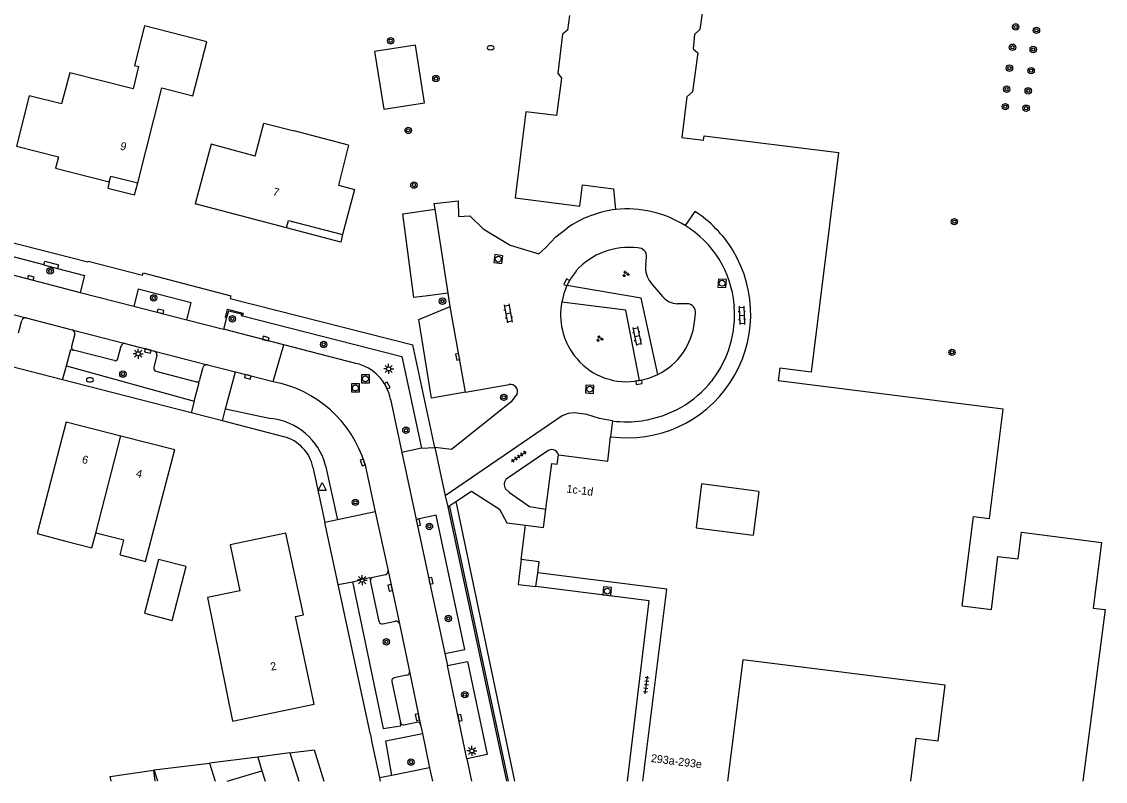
# Model space of a CAD drawing. Extents: x 131000 to 133014, y 396499 to 399001.
# Drawn here: x 132329.8 to 132465.2, y 396500 to 396594.9 of the extents above; entities that cross this region are included whole.
import ezdxf

# ---------------------------------------------------------------- set-up
doc = ezdxf.new("R2010")
doc.units = 0
for name, color, linetype in [('gg-afsc-erfafscheiding', 7, 'Continuous'), ('gg-afsc-muur', 7, 'Continuous'), ('gg-anno-huisnummerreeks BGT', 7, 'Continuous'), ('gg-bbg-bijgebouw', 7, 'Continuous'), ('gg-bbg-gedigitaliseerde bebouwing', 7, 'Continuous'), ('gg-bbg-gedigitaliseerde bijgebouw', 7, 'Continuous'), ('gg-bbg-hoofdgebouw', 7, 'Continuous'), ('gg-bbg-luifel en loopbrug', 7, 'Continuous'), ('gg-bbg-onder overbouw', 7, 'Continuous'), ('gg-bbg-pand overbouw', 7, 'Continuous'), ('gg-bbg-tussenscheiding', 7, 'Continuous'), ('gg-knt-verharding', 7, 'Continuous'), ('gg-knt-verharding nz', 7, 'Continuous'), ('gt-grn-groengrens', 7, 'Continuous'), ('gt-grn-weggrens', 7, 'Continuous'), ('gt-symb-boom', 7, 'Continuous'), ('gt-symb-brandkraan', 7, 'Continuous'), ('gt-symb-groenvak', 7, 'Continuous'), ('gt-symb-klinker verharding', 7, 'Continuous'), ('gt-symb-kolk', 7, 'Continuous'), ('gt-symb-lichtmast', 7, 'Continuous'), ('gt-symb-rioolschacht', 7, 'Continuous'), ('gt-symb-tegel verharding', 7, 'Continuous'), ('gt-symb-waterafsluiter', 7, 'Continuous')]:
    doc.layers.add(name, color=color, linetype=linetype)

# ---------------------------------------------------------------- blocks, each defined once
blk = doc.blocks.new('gt0-BOOM')
at = {"layer": 'gt-symb-boom'}
for radius in [0.4, 0.2]:
    blk.add_circle((0, 0), radius, dxfattribs=at)
blk = doc.blocks.new('gt0-KOLK')
at = {"layer": 'gt-symb-kolk'}
blk.add_lwpolyline([(0, 0), (0.38, 0), (0.38, 0.4), (-0.38, 0.4), (-0.38, 0), (0, 0)], dxfattribs=at)
blk = doc.blocks.new('gt0-TEG1')
at = {"layer": 'gt-symb-tegel verharding'}
for p, q in [((-1.12, 0), (1.12, 0)), ((-0.9, -0.25), (-0.9, 0.25)), ((-0.45, -0.25), (-0.45, 0.25)), ((0, -0.25), (0, 0.25)), ((0.45, -0.25), (0.45, 0.25)), ((0.9, -0.25), (0.9, 0.25))]:
    blk.add_line(p, q, dxfattribs=at)
blk = doc.blocks.new('gt0-RS')
at = {"layer": 'gt-symb-rioolschacht'}
blk.add_lwpolyline([(-0.5, -0.5), (0.5, -0.5), (0.5, 0.5), (-0.5, 0.5)], close=True, dxfattribs=at)
blk.add_circle((0, 0), 0.375, dxfattribs=at)
blk = doc.blocks.new('gt0-KL1')
at = {"layer": 'gt-symb-klinker verharding'}
for p, q in [((-1.15, 0.3), (1.15, 0.3)), ((-1, -0.3), (-1, 0.3)), ((-0.5, 0.3), (-0.5, 0.45)), ((0, -0.3), (0, 0.3)), ((0.5, 0.3), (0.5, 0.45)), ((1, -0.3), (1, 0.3)), ((-1.15, -0.3), (1.15, -0.3)), ((-0.5, -0.45), (-0.5, -0.3)), ((0.5, -0.45), (0.5, -0.3))]:
    blk.add_line(p, q, dxfattribs=at)
blk = doc.blocks.new('gt0-LMAST')
at = {"layer": 'gt-symb-lichtmast'}
for p, q in [((-0.18, 0.17), (-0.45, 0.44)), ((-0.01, 0.25), (-0.01, 0.62)), ((0.17, 0.17), (0.44, 0.44)), ((-0.26, 0), (-0.63, 0)), ((-0.18, -0.18), (-0.45, -0.45)), ((-0.01, -0.25), (-0.01, -0.63)), ((0.44, -0.45), (0.17, -0.18)), ((0.24, 0), (0.62, 0))]:
    blk.add_line(p, q, dxfattribs=at)
blk.add_circle((-0.01, 0), 0.25, dxfattribs=at)
blk = doc.blocks.new('gt0-GRVAK')
at = {"layer": 'gt-symb-groenvak'}
for p, q in [((-0.11, 0.19), (-0.23, 0.24)), ((-0.18, 0.15), (0.09, 0.15)), ((-0.09, 0.21), (-0.16, 0.32)), ((-0.05, 0.21), (-0.05, 0.39)), ((0, 0.21), (0.06, 0.32)), ((0.02, 0.19), (0.13, 0.24)), ((0.26, -0.05), (0.2, 0.06)), ((0.3, -0.05), (0.3, 0.13)), ((0.35, -0.05), (0.41, 0.06)), ((-0.24, -0.23), (-0.36, -0.18)), ((-0.32, -0.26), (-0.05, -0.26)), ((-0.23, -0.21), (-0.29, -0.09)), ((-0.18, -0.2), (-0.18, -0.02)), ((-0.14, -0.21), (-0.07, -0.09)), ((-0.12, -0.23), (0, -0.18)), ((0.24, -0.07), (0.12, -0.02)), ((0.17, -0.11), (0.44, -0.11)), ((0.37, -0.07), (0.49, -0.02))]:
    blk.add_line(p, q, dxfattribs=at)
blk = doc.blocks.new('gt0-BR')
at = {"layer": 'gt-symb-brandkraan'}
for centre, radius, start, end in [((-0.24, 0), 0.206, 107.5669, 252.4331), ((0.6, -2.66), 3, 106.892, 107.5669), ((0, -0.69), 0.938, 73.108, 106.892), ((-0.6, -2.66), 3, 72.4331, 73.108), ((0.24, 0), 0.206, 287.567, 72.4331), ((0.6, 2.66), 3, 252.4331, 253.108), ((0, 0.69), 0.938, 253.108, 286.8921), ((-0.6, 2.66), 3, 286.8921, 287.567)]:
    blk.add_arc(centre, radius, start, end, dxfattribs=at)
blk = doc.blocks.new('gt0-WAFSL')
at = {"layer": 'gt-symb-waterafsluiter'}
for p, q in [((-0.5, -0.33), (0, 0.67)), ((0, 0.67), (0.5, -0.33)), ((0.5, -0.33), (-0.5, -0.33))]:
    blk.add_line(p, q, dxfattribs=at)

msp = doc.modelspace()

# ---------------------------------------------------------------- linework, layer by layer
at = {"layer": 'gg-afsc-erfafscheiding'}
for p, q in [((132373.51, 396504.86), (132374.47, 396500.42)), ((132374.47, 396500.42), (132374.56, 396500))]:
    msp.add_line(p, q, dxfattribs=at)
at = {"layer": 'gg-afsc-muur'}
msp.add_line((132383.01, 396534.32), (132390.34, 396500), dxfattribs=at)
msp.add_lwpolyline([(132383.01, 396534.32), (132383.2, 396534.36), (132390.55, 396500)], dxfattribs=at)
at = {"layer": 'gg-bbg-bijgebouw'}
msp.add_lwpolyline([(132374.99, 396584.02), (132380.1, 396584.81), (132378.96, 396592), (132373.84, 396591.21), (132374.99, 396584.02)], dxfattribs=at)
at = {"layer": 'gg-bbg-gedigitaliseerde bebouwing'}
for p, q in [((132352.87, 396592.43), (132345.09, 396594.42)), ((132351.13, 396585.67), (132352.87, 396592.43)), ((132370.61, 396579.51), (132363.82, 396581.28)), ((132421.86, 396536.22), (132421.17, 396530.77))]:
    msp.add_line(p, q, dxfattribs=at)
for points in [[(132415.19, 396598.96), (132414.48, 396593.96), (132413.84, 396593.34), (132413.68, 396591.53), (132414.23, 396591.03), (132413.58, 396586.17), (132412.88, 396585.54), (132412.24, 396580.48), (132414.96, 396580.14), (132415.03, 396580.69), (132431.83, 396578.58), (132428.39, 396551.13), (132424.49, 396551.62), (132424.3, 396550.04)], [(132358.93, 396578.15), (132360.01, 396582.27), (132363.82, 396581.28)], [(132358.93, 396578.15), (132353.44, 396579.61), (132351.45, 396572.16)], [(132447.27, 396521.93), (132448.68, 396533.11), (132450.68, 396532.86), (132452.4, 396546.51), (132424.3, 396550.04)], [(132335.3, 396544.93), (132331.67, 396530.97), (132335.11, 396530.07)], [(132342.06, 396528.29), (132345.24, 396527.46), (132348.88, 396541.46)], [(132421.86, 396536.22), (132414.72, 396537.18), (132414.03, 396531.67), (132421.17, 396530.77)], [(132335.11, 396530.07), (132338.54, 396529.17), (132339.03, 396531.02)], [(132342.06, 396528.29), (132342.53, 396530.12), (132339.03, 396531.02)], [(132454.28, 396527.79), (132454.68, 396531.14), (132464.7, 396529.83), (132463.63, 396521.66)], [(132355.81, 396529.54), (132357.02, 396523.8), (132352.96, 396522.98), (132356.08, 396507.53), (132366.31, 396509.65)], [(132447.27, 396521.93), (132450.95, 396521.48), (132451.75, 396528.11), (132454.28, 396527.79)], [(132463.63, 396521.66), (132465.16, 396521.46), (132462.36, 396500)], [(132440.86, 396500), (132441.54, 396505.41), (132444.29, 396505.07), (132445.16, 396512), (132419.86, 396515.19), (132417.95, 396500)]]:
    msp.add_lwpolyline(points, dxfattribs=at)
at = {"layer": 'gg-bbg-gedigitaliseerde bijgebouw'}
for p, q in [((132359.25, 396503.03), (132353.22, 396502.29)), ((132363.28, 396503.55), (132359.25, 396503.03)), ((132355.44, 396500), (132359.77, 396501.33)), ((132359.77, 396501.33), (132360.18, 396500))]:
    msp.add_line(p, q, dxfattribs=at)
for points in [[(132345.11, 396521.01), (132348.56, 396520.12), (132350.3, 396526.83), (132346.85, 396527.72), (132345.11, 396521.01)], [(132363.28, 396503.55), (132366.29, 396503.95), (132367.5, 396500)], [(132340.92, 396500), (132340.82, 396500.61), (132346.21, 396501.41), (132346.41, 396500)], [(132346.77, 396500), (132346.32, 396501.45), (132353.22, 396502.29)]]:
    msp.add_lwpolyline(points, dxfattribs=at)
at = {"layer": 'gg-bbg-hoofdgebouw'}
for p, q in [((132362.86, 396569.16), (132351.45, 396572.16)), ((132413.85, 396571.23), (132412.66, 396569.45)), ((132335.3, 396544.93), (132342.14, 396543.18)), ((132342.14, 396543.18), (132348.88, 396541.46)), ((132392.18, 396527.73), (132392.72, 396532.02))]:
    msp.add_line(p, q, dxfattribs=at)
for points in [[(132345.09, 396594.42), (132343.84, 396589.47), (132344.37, 396589.34), (132343.67, 396586.55), (132335.75, 396588.54), (132334.74, 396584.66), (132330.71, 396585.69), (132329.09, 396579.39), (132334.34, 396578.06), (132333.97, 396576.61), (132340.7, 396574.91)], [(132398.19, 396595.71), (132397.97, 396593.87), (132397.35, 396593.39), (132396.74, 396588.49), (132397.2, 396587.88), (132396.59, 396583.21), (132392.76, 396583.66), (132391.42, 396572.92), (132399.5, 396571.88), (132399.85, 396574.56), (132403.72, 396574.06), (132403.97, 396571.46)], [(132344.25, 396574.79), (132347.26, 396586.67), (132351.13, 396585.67)], [(132370.61, 396579.51), (132369.33, 396574.52), (132371.34, 396573.97), (132369.85, 396568.32)], [(132340.7, 396574.91), (132340.89, 396575.64), (132344.25, 396574.79)], [(132396.82, 396540.81), (132402.99, 396540.03), (132403.34, 396543.06)], [(132395.25, 396534.03), (132395.98, 396539.73), (132396.66, 396539.64), (132396.82, 396540.81)], [(132392.72, 396532.02), (132394.96, 396531.73), (132395.25, 396534.03)], [(132366.31, 396509.65), (132363.98, 396520.61), (132364.96, 396520.82), (132362.76, 396531.02), (132355.81, 396529.54)], [(132394.23, 396526.04), (132394.41, 396527.45), (132392.18, 396527.73)], [(132407.37, 396500), (132410.39, 396524.01), (132394.23, 396526.04)]]:
    msp.add_lwpolyline(points, dxfattribs=at)
for centre, radius, start, end in [((132405.43, 396557.96), 13.58, 57.7983, 96.1546), ((132405.64, 396558.4), 15.23, 31.5491, 57.3799), ((132405.38, 396558.36), 15.47, 326.6152, 31.1654), ((132405.42, 396558.35), 15.43, 262.2575, 326.5669)]:
    msp.add_arc(centre, radius, start, end, dxfattribs=at)
at = {"layer": 'gg-bbg-luifel en loopbrug'}
msp.add_lwpolyline([(132340.7, 396574.91), (132340.51, 396574.14), (132343.87, 396573.29), (132344.25, 396574.79)], dxfattribs=at)
at = {"layer": 'gg-bbg-onder overbouw'}
msp.add_lwpolyline([(132362.86, 396569.16), (132363.11, 396570.11), (132369.85, 396568.32)], dxfattribs=at)
at = {"layer": 'gg-bbg-pand overbouw'}
msp.add_lwpolyline([(132369.85, 396568.32), (132369.63, 396567.38), (132362.86, 396569.16)], dxfattribs=at)
at = {"layer": 'gg-bbg-tussenscheiding'}
for p, q in [((132339.03, 396531.02), (132342.14, 396543.18)), ((132359.25, 396503.03), (132359.77, 396501.33)), ((132363.28, 396503.55), (132364.37, 396500)), ((132353.22, 396502.29), (132353.92, 396500))]:
    msp.add_line(p, q, dxfattribs=at)
at = {"layer": 'gg-knt-verharding'}
for p, q in [((132321.39, 396565.17), (132337.07, 396561.11)), ((132407.73, 396564.53), (132407.83, 396565.51)), ((132332.51, 396564.55), (132334.24, 396564.1)), ((132409.85, 396560.59), (132408.36, 396562.34)), ((132337.07, 396561.11), (132343.76, 396559.38)), ((132383.29, 396559.36), (132383.04, 396560.99)), ((132343.76, 396559.38), (132350.37, 396557.67)), ((132412.91, 396559.69), (132411.71, 396559.69)), ((132418.77, 396559.56), (132418.79, 396559.4)), ((132330.3, 396557.92), (132336.08, 396556.41)), ((132355.33, 396557.95), (132354.96, 396556.49)), ((132413.83, 396557.38), (132413.95, 396558.46)), ((132329.37, 396556.05), (132329.77, 396557.61)), ((132350.37, 396557.67), (132354.96, 396556.49)), ((132362.51, 396554.54), (132354.96, 396556.49)), ((132336.39, 396555.91), (132335.98, 396554.34)), ((132341.32, 396552.58), (132336.24, 396553.88)), ((132341.77, 396552.85), (132342.19, 396554.42)), ((132342.68, 396554.71), (132346.37, 396553.77)), ((132371.52, 396552.23), (132362.51, 396554.54)), ((132381.39, 396541.73), (132378.65, 396554.54)), ((132346.66, 396553.26), (132346.26, 396551.7)), ((132334.87, 396550.18), (132328.25, 396551.89)), ((132335.34, 396551.93), (132351.32, 396547.51)), ((132346.53, 396551.25), (132351.61, 396549.92)), ((132352.03, 396550.2), (132352.44, 396551.77)), ((132352.98, 396552.05), (132356.46, 396551.16)), ((132355.23, 396546.55), (132356.46, 396551.16)), ((132356.46, 396551.16), (132361.17, 396549.95)), ((132350.95, 396546.05), (132334.87, 396550.18)), ((132406.97, 396550.08), (132406.36, 396550)), ((132416.08, 396550.17), (132416, 396550.05)), ((132385.23, 396548.64), (132390.68, 396549.6)), ((132375.82, 396547.74), (132377.24, 396541.11)), ((132354.83, 396545.04), (132350.95, 396546.05)), ((132355.23, 396546.55), (132360.87, 396545.34)), ((132362.5, 396543.07), (132354.83, 396545.04)), ((132403.57, 396545.05), (132403.34, 396543.06)), ((132379.73, 396541.62), (132377.24, 396541.11)), ((132381.39, 396541.73), (132382.68, 396535.69)), ((132377.24, 396541.11), (132379.04, 396532.71)), ((132395.39, 396541.21), (132390.4, 396537.83)), ((132367.72, 396539.48), (132369.23, 396532.66)), ((132372.62, 396539.7), (132373.94, 396533.66)), ((132384, 396534.97), (132385.95, 396536.26)), ((132382.68, 396535.69), (132383.01, 396534.32)), ((132383.01, 396534.32), (132384, 396534.97)), ((132373.94, 396533.66), (132369.23, 396532.66)), ((132373.94, 396533.66), (132375.54, 396526.32)), ((132369.31, 396524.58), (132367.64, 396532.33)), ((132379.04, 396532.71), (132382.62, 396515.98)), ((132375.22, 396525.8), (132373.65, 396525.49)), ((132394.02, 396524.33), (132394.23, 396526.04)), ((132373.33, 396505.87), (132369.31, 396524.58)), ((132374.41, 396519.96), (132373.33, 396525.06)), ((132407.37, 396500), (132410.39, 396524.01)), ((132374.89, 396519.67), (132376.47, 396520)), ((132376.95, 396519.69), (132378.21, 396513.72)), ((132382.62, 396515.98), (132382.95, 396514.47)), ((132377.86, 396513.26), (132376.29, 396512.93)), ((132385.37, 396502.81), (132382.95, 396514.47)), ((132376, 396512.48), (132377.07, 396507.34)), ((132377.52, 396507.07), (132379.1, 396507.4)), ((132379.6, 396507.07), (132379.83, 396505.98)), ((132373.33, 396505.87), (132373.51, 396504.86)), ((132379.83, 396505.98), (132380.72, 396501.69)), ((132385.37, 396502.81), (132385.95, 396500)), ((132380.72, 396501.69), (132376.02, 396500.73)), ((132380.72, 396501.69), (132381.07, 396500))]:
    msp.add_line(p, q, dxfattribs=at)
for points in [[(132383.04, 396560.99), (132380.52, 396560.66), (132378.76, 396560.48), (132377.37, 396570.92), (132381.42, 396571.5)], [(132381.42, 396571.5), (132381.31, 396572.22), (132384.3, 396572.53), (132384.35, 396570.57), (132385.74, 396570.67), (132387.44, 396569.04), (132390.81, 396567.02), (132394.36, 396565.94), (132395.27, 396566.72), (132396.49, 396568.04), (132397.91, 396569.15)], [(132321.8, 396569.04), (132338.04, 396564.91), (132338.08, 396565.01), (132344.85, 396563.24), (132344.93, 396563.53), (132355.89, 396560.69), (132355.8, 396560.35), (132378.65, 396554.54)], [(132332.51, 396564.55), (132321.66, 396567.37), (132321.39, 396565.17)], [(132334.24, 396564.1), (132337.61, 396563.23), (132337.07, 396561.11)], [(132399.02, 396563.77), (132398.4, 396562.91), (132397.89, 396561.98)], [(132397.89, 396561.98), (132397.49, 396560.96), (132397.23, 396559.9)], [(132409.26, 396550.84), (132407.17, 396560.38), (132397.89, 396561.98)], [(132350.37, 396557.67), (132350.92, 396559.81), (132344.31, 396561.51), (132343.76, 396559.38)], [(132385.23, 396548.64), (132380.95, 396547.88), (132379.39, 396557.71), (132383.29, 396559.36)], [(132406.97, 396550.08), (132405.25, 396558.89), (132397.23, 396559.9)], [(132357.34, 396558.17), (132377.27, 396553.1), (132379.73, 396541.62)], [(132335.34, 396551.93), (132335.89, 396553.97), (132336.24, 396553.88)], [(132351.32, 396547.51), (132351.95, 396549.83), (132351.61, 396549.92)], [(132406.97, 396550.08), (132408.14, 396550.38), (132409.26, 396550.84)], [(132391.66, 396548.42), (132390.87, 396547.38), (132383.47, 396541.46), (132381.39, 396541.73)], [(132403.57, 396545.05), (132401.95, 396545.35), (132400.38, 396545.83), (132398.82, 396546.05), (132398.02, 396545.99), (132397.28, 396545.69), (132382.68, 396535.69)], [(132366.15, 396539.27), (132367.13, 396534.7), (132367.64, 396532.33)], [(132385.95, 396536.26), (132389.46, 396534.03), (132390.38, 396532.31), (132392.72, 396532.02)], [(132390.21, 396536.54), (132390.69, 396536.08), (132393.21, 396534.36), (132395.25, 396534.03)], [(132382.62, 396515.98), (132385.13, 396516.48), (132381.54, 396533.26), (132379.04, 396532.71)], [(132392.18, 396527.73), (132391.79, 396524.61), (132394.02, 396524.33)], [(132371.08, 396524.94), (132372.14, 396525.18), (132372.13, 396525.24), (132373.24, 396525.48), (132373.33, 396525.06)], [(132371.08, 396524.94), (132374.91, 396506.59), (132377.15, 396506.95), (132377.07, 396507.34)], [(132405.47, 396500), (132408.16, 396522.55), (132394.02, 396524.33)], [(132382.95, 396514.47), (132385.45, 396514.97), (132387.92, 396503.36), (132385.37, 396502.81)], [(132376.02, 396500.73), (132375.25, 396505.06), (132379.83, 396505.98)]]:
    msp.add_lwpolyline(points, dxfattribs=at)
for centre, radius, start, end in [((132405.55, 396558.22), 13.33, 96.7877, 124.9448), ((132406.07, 396558.55), 12.74, 4.5648, 58.8504), ((132405.63, 396557.86), 8.87, 82.7657, 138.2326), ((132406.81, 396565.64), 1.02, 352.7737, 93.6304), ((132410.49, 396564.14), 2.79, 171.9322, 220.1658), ((132411.73, 396562.11), 2.42, 218.8535, 269.5045), ((132405.65, 396558.36), 8.56, 169.5813, 216.8759), ((132412.86, 396558.59), 1.1, 353.0922, 87.3387), ((132405.42, 396558.31), 13.41, 322.6236, 4.6511), ((132330.21, 396557.47), 0.452, 78.0419, 162.4303), ((132405.5, 396558.33), 8.38, 296.6084, 353.4616), ((132335.95, 396555.98), 0.448, 350.5609, 72.603), ((132336.36, 396554.25), 0.387, 165.8093, 252.8008), ((132342.6, 396554.29), 0.432, 79.3426, 162.9602), ((132346.24, 396553.36), 0.426, 345.6065, 73.0135), ((132341.42, 396552.93), 0.364, 254.9638, 348.3362), ((132405.34, 396558.09), 8.15, 216.6739, 277.1853), ((132346.67, 396551.63), 0.412, 170.3093, 250.5453), ((132352.88, 396551.59), 0.474, 77.4958, 157.5663), ((132370.34, 396546.78), 5.57, 9.8486, 77.7668), ((132351.68, 396550.27), 0.359, 258.7774, 347.7188), ((132358.44, 396535.37), 14.83, 16.9759, 79.4066), ((132405.38, 396558.53), 13.59, 278.2527, 321.3935), ((132390.83, 396548.72), 0.888, 339.9875, 99.4323), ((132360.09, 396537.49), 7.89, 14.6268, 84.3415), ((132405.33, 396558.92), 13.99, 262.76, 278.2149), ((132361.27, 396538.24), 4.98, 11.9357, 75.7574), ((132395.99, 396540.61), 0.85, 13.5265, 135.2187), ((132391.03, 396537.08), 0.982, 130.0252, 213.2175), ((132373.7, 396525.12), 0.373, 98.1836, 189.3665), ((132375, 396526.29), 0.538, 294.2352, 3.677), ((132374.83, 396520.11), 0.447, 199.5517, 277.7531), ((132376.55, 396519.59), 0.419, 14.9211, 100.7063), ((132377.8, 396513.66), 0.412, 277.6889, 7.5464), ((132376.39, 396512.54), 0.4, 105.4385, 189.323), ((132377.43, 396507.42), 0.364, 191.8769, 285.9373), ((132379.18, 396506.98), 0.428, 12.0433, 101.5262)]:
    msp.add_arc(centre, radius, start, end, dxfattribs=at)
at = {"layer": 'gg-knt-verharding nz'}
for p, q in [((132383.04, 396560.99), (132381.42, 396571.5)), ((132323.7, 396559.61), (132330.3, 396557.92)), ((132385.23, 396548.64), (132383.29, 396559.36)), ((132336.08, 396556.41), (132342.68, 396554.71)), ((132346.37, 396553.77), (132352.98, 396552.05)), ((132334.87, 396550.18), (132335.34, 396551.93)), ((132351.32, 396547.51), (132350.95, 396546.05)), ((132354.83, 396545.04), (132355.23, 396546.55)), ((132369.23, 396532.66), (132367.64, 396532.33)), ((132375.54, 396526.32), (132376.95, 396519.69)), ((132369.31, 396524.58), (132371.08, 396524.94)), ((132378.21, 396513.72), (132379.6, 396507.07)), ((132376.02, 396500.73), (132374.47, 396500.42))]:
    msp.add_line(p, q, dxfattribs=at)
for points in [[(132332.51, 396564.55), (132332.63, 396565.01), (132334.36, 396564.56), (132334.24, 396564.1)], [(132355.33, 396557.95), (132355.21, 396557.98), (132355.48, 396559), (132357.43, 396558.51), (132357.34, 396558.17)]]:
    msp.add_lwpolyline(points, dxfattribs=at)
at = {"layer": 'gt-grn-groengrens'}
msp.add_line((132384, 396534.97), (132391.32, 396500), dxfattribs=at)
msp.add_lwpolyline([(132355.33, 396557.95), (132355.4, 396557.99), (132355.63, 396558.81), (132357.22, 396558.43), (132357.16, 396558.21), (132357.34, 396558.17)], dxfattribs=at)
at = {"layer": 'gt-grn-weggrens'}
for p, q in [((132361.17, 396549.95), (132362.51, 396554.54)), ((132379.73, 396541.62), (132381.39, 396541.73))]:
    msp.add_line(p, q, dxfattribs=at)

# ---------------------------------------------------------------- block references
at = {"layer": 'gt-symb-boom'}
for p in [(132453.96, 396594.28), (132456.55, 396593.85), (132375.86, 396592.55), (132453.56, 396591.74), (132456.15, 396591.46), (132453.18, 396589.13), (132455.89, 396588.82), (132381.51, 396587.83), (132452.84, 396586.5), (132455.53, 396586.29), (132452.67, 396584.32), (132455.26, 396584.12), (132378.06, 396581.35), (132378.77, 396574.51), (132446.3, 396569.94), (132333.31, 396563.79), (132346.24, 396560.42), (132382.34, 396560.01), (132356.08, 396557.8), (132367.49, 396554.6), (132446, 396553.61), (132342.4, 396550.89), (132389.99, 396547.99), (132377.77, 396543.88), (132371.44, 396534.87), (132380.7, 396531.86), (132383.07, 396520.35), (132375.32, 396517.43), (132385.13, 396510.83), (132378.4, 396502.4)]:
    msp.add_blockref('gt0-BOOM', p, dxfattribs=at)
at = {"layer": 'gt-symb-brandkraan'}
for p in [(132388.36, 396591.68), (132338.28, 396550.18)]:
    msp.add_blockref('gt0-BR', p, dxfattribs=at)
at = {"layer": 'gt-symb-groenvak'}
for p in [(132405.23, 396563.4), (132401.97, 396555.31)]:
    msp.add_blockref('gt0-GRVAK', p, dxfattribs=at)
at = {"layer": 'gt-symb-klinker verharding'}
for p, rotation in [((132390.54, 396558.48), -79.74640197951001), ((132419.74, 396558.24), -88.33888795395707), ((132406.65, 396555.65), -78.92612884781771)]:
    msp.add_blockref('gt0-KL1', p, dxfattribs=dict(at, rotation=rotation))
at = {"layer": 'gt-symb-kolk'}
for p, rotation in [((132330.83, 396562.73), -14.502052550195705), ((132398.03, 396562.26), 62.28149837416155), ((132347.05, 396558.53), -14.502052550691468), ((132360.2, 396555.14), -14.427695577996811), ((132345.57, 396553.98), 165.66430396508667), ((132384.42, 396553.09), 102.77124256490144), ((132358.05, 396550.75), 165.59776059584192), ((132375.26, 396549.38), -62.3053497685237), ((132406.86, 396550.06), -171.43241009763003), ((132372.56, 396539.9), 106.8244638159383), ((132379.13, 396532.32), -77.91933297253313), ((132380.69, 396525.02), -77.91933297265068), ((132375.99, 396524.21), 102.04741545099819), ((132379.4, 396508.05), 101.79264840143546), ((132384.32, 396507.89), -78.28174586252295)]:
    msp.add_blockref('gt0-KOLK', p, dxfattribs=dict(at, rotation=rotation))
at = {"layer": 'gt-symb-lichtmast'}
for p in [(132344.32, 396553.44), (132375.62, 396551.54), (132372.3, 396525.15), (132386.02, 396503.8)]:
    msp.add_blockref('gt0-LMAST', p, dxfattribs=at)
at = {"layer": 'gt-symb-rioolschacht'}
for p, rotation in [((132389.3, 396565.26), -97.29556014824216), ((132417.28, 396562.25), -93.15439218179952), ((132400.74, 396549.01), -2.4074138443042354), ((132402.92, 396523.77), 174.89375827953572)]:
    msp.add_blockref('gt0-RS', p, dxfattribs=dict(at, rotation=rotation))
for p in [(132372.71, 396550.3), (132371.46, 396549.17)]:
    msp.add_blockref('gt0-RS', p, dxfattribs=at)
at = {"layer": 'gt-symb-tegel verharding'}
for p, rotation in [((132391.88, 396540.58), 34.11906284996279), ((132407.81, 396512.05), 82.81812146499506)]:
    msp.add_blockref('gt0-TEG1', p, dxfattribs=dict(at, rotation=rotation))
at = {"layer": 'gt-symb-waterafsluiter'}
msp.add_blockref('gt0-WAFSL', (132367.32, 396536.68), dxfattribs=at)

# ---------------------------------------------------------------- texts
at = {"layer": 'gg-anno-huisnummerreeks BGT'}
for s, rotation, p in [('9', 345.8, (132341.98, 396578.97)), ('7', 345.3, (132361.06, 396573.25)), ('6', 345.6, (132337.21, 396539.8)), ('4', 345.6, (132343.96, 396538.07)), ('1c-1d', 352.7, (132397.79, 396536.1)), ('2', 12, (132360.94, 396513.82)), ('293a-293e', 352.8, (132408.34, 396502.42))]:
    msp.add_text(s, height=1, rotation=rotation, dxfattribs=at).set_placement(p)

doc.saveas('drawing.dxf')
